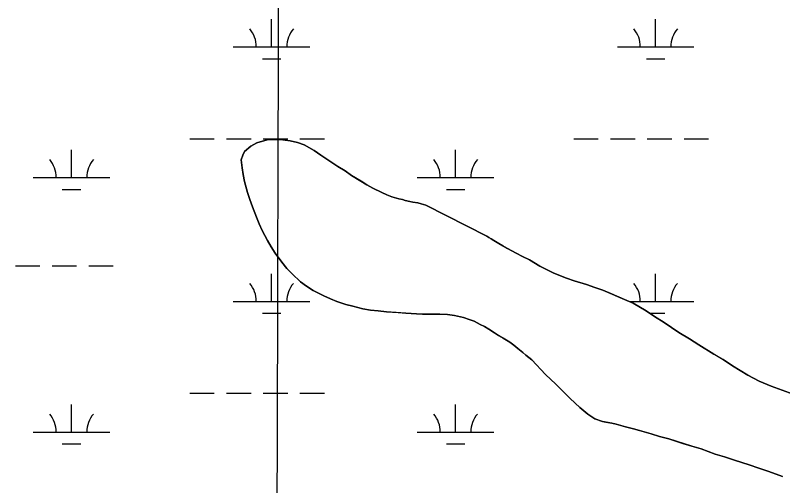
# Model space of a CAD drawing. Extents: x 3161564 to 3199464, y 849354 to 874788.
# Drawn here: x 3186357 to 3187360, y 860923 to 861538 of the extents above; entities that cross this region are included whole.
import ezdxf

# ---------------------------------------------------------------- set-up
doc = ezdxf.new("R2010")
doc.units = 0
for name, color, linetype in [('V-GRID-MAJR', 7, 'Continuous'), ('V-SITE-VEGE', 7, 'Continuous'), ('V-TOPO-SHOR', 7, 'Continuous'), ('V-WETL-SWMP', 7, 'Continuous')]:
    doc.layers.add(name, color=color, linetype=linetype)

msp = doc.modelspace()

# ---------------------------------------------------------------- linework, layer by layer
at = {"layer": 'V-GRID-MAJR'}
msp.add_spline([(3186683.235, 854762.214), (3186699.099, 860821.649), (3186714.971, 866884.169), (3186730.843, 872946.731), (3186730.8510000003, 872949.773)], degree=3, dxfattribs=at)
at = {"layer": 'V-SITE-VEGE'}
msp.add_lwpolyline([(3187359.7630000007, 860935.3389999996), (3187328.4660000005, 860945.8389999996), (3187316.0920000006, 860950.1849999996), (3187296.8040000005, 860956.3389999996), (3187283.7030000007, 860960.6829999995), (3187271.6930000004, 860964.3019999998), (3187253.1340000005, 860971.1829999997), (3187241.1230000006, 860974.8019999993), (3187210.9190000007, 860984.2149999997), (3187198.9090000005, 860987.4689999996), (3187187.9940000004, 860990.7249999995), (3187172.7090000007, 860995.0669999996), (3187164.7040000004, 860997.6009999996), (3187154.5150000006, 861000.1319999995), (3187142.1430000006, 861003.7489999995), (3187136.6850000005, 861004.8319999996), (3187124.3130000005, 861006.9949999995), (3187114.124000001, 861010.6179999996), (3187105.0210000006, 861016.4239999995), (3187094.8220000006, 861025.4999999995), (3187082.0730000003, 861037.1209999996), (3187063.1290000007, 861056.0049999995), (3187050.0180000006, 861068.3529999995), (3187031.8010000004, 861087.6019999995), (3187028.1570000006, 861090.8709999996), (3187024.1510000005, 861093.7749999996), (3187020.1440000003, 861097.4059999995), (3187013.5900000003, 861102.4869999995), (3187008.4900000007, 861106.8449999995), (3187003.0260000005, 861110.8369999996), (3186988.4650000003, 861119.5449999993), (3186975.7220000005, 861127.5279999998), (3186970.2600000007, 861131.1549999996), (3186964.4380000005, 861133.6919999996), (3186956.428000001, 861138.0459999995), (3186950.2410000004, 861140.5819999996), (3186942.5980000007, 861143.1129999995), (3186930.9550000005, 861145.6439999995), (3186921.8600000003, 861146.7219999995), (3186911.6730000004, 861147.4319999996), (3186889.1230000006, 861147.3989999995), (3186881.1190000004, 861147.7499999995), (3186867.2950000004, 861148.8209999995), (3186841.8320000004, 861150.5999999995), (3186821.0940000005, 861152.7509999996), (3186811.2720000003, 861154.1889999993), (3186797.8090000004, 861157.8049999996), (3186789.0760000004, 861159.9739999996), (3186777.0660000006, 861163.9579999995), (3186768.6940000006, 861167.2179999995), (3186759.9620000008, 861171.2029999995), (3186746.1250000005, 861178.0929999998), (3186737.3840000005, 861183.9029999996), (3186729.7390000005, 861189.7089999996), (3186718.8110000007, 861199.8769999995), (3186711.8910000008, 861207.1419999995), (3186705.3270000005, 861215.1349999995), (3186696.5820000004, 861227.1239999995), (3186691.1140000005, 861235.4819999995), (3186686.3710000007, 861243.8399999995), (3186679.44, 861256.9219999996), (3186675.4260000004, 861265.6489999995), (3186663.374000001, 861297.2719999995), (3186660.4470000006, 861306.3609999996), (3186656.4270000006, 861320.9059999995), (3186654.5940000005, 861329.9949999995), (3186652.0180000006, 861349.2709999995), (3186654.1910000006, 861355.0929999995), (3186656.3660000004, 861359.8259999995), (3186664.7210000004, 861367.1129999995), (3186672.3520000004, 861371.4899999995), (3186686.1680000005, 861375.1489999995), (3186694.5320000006, 861375.8889999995), (3186702.9000000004, 861375.5379999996), (3186715.9970000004, 861373.7399999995), (3186725.8210000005, 861371.9359999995), (3186734.5560000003, 861368.6759999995), (3186747.6610000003, 861361.4219999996), (3186756.4000000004, 861355.2509999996), (3186765.5030000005, 861349.0819999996), (3186778.6130000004, 861340.3719999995), (3186788.0790000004, 861334.5659999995), (3186796.4530000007, 861328.7599999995), (3186816.4760000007, 861316.4249999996), (3186824.1230000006, 861312.0709999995), (3186835.7700000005, 861306.2689999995), (3186842.3260000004, 861303.3689999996), (3186848.8730000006, 861300.8339999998), (3186857.9730000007, 861297.9379999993), (3186863.0660000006, 861297.2189999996), (3186866.3410000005, 861295.7689999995), (3186883.0770000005, 861292.8829999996), (3186887.4410000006, 861291.7979999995), (3186893.6300000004, 861289.9909999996), (3186973.3530000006, 861249.3759999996), (3186975.9010000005, 861247.5609999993), (3186978.8150000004, 861245.7459999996), (3187000.2940000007, 861233.0489999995), (3187011.5790000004, 861226.8819999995), (3187019.9510000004, 861222.5299999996), (3187029.0520000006, 861218.1799999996), (3187042.5220000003, 861210.1969999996), (3187051.2590000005, 861205.8469999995), (3187060.7250000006, 861200.7679999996), (3187077.1000000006, 861194.6119999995), (3187087.2910000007, 861190.9889999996), (3187103.3050000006, 861185.9219999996), (3187124.7760000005, 861178.6809999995), (3187153.1650000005, 861166.7199999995), (3187164.4500000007, 861161.6449999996), (3187181.1960000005, 861151.8539999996), (3187192.1180000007, 861144.2289999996), (3187204.8650000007, 861136.2459999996), (3187224.1610000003, 861123.1819999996), (3187237.9980000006, 861115.2009999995), (3187250.3760000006, 861107.2179999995), (3187282.0500000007, 861087.9889999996), (3187294.0680000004, 861080.0059999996), (3187314.4550000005, 861067.6709999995), (3187329.0170000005, 861059.6899999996), (3187344.6680000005, 861053.1669999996), (3187399.9860000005, 861033.2459999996)], dxfattribs=at)
at = {"layer": 'V-TOPO-SHOR'}
for points in [[(3186893.630000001, 861289.9909999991), (3186887.443000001, 861291.7999999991), (3186883.077000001, 861292.8829999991), (3186876.530000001, 861293.964999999), (3186872.528000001, 861294.687999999), (3186866.341000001, 861295.768999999), (3186863.066000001, 861297.2189999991), (3186857.973000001, 861297.937999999), (3186848.873000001, 861300.8339999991), (3186842.324000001, 861303.368999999), (3186835.770000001, 861306.268999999), (3186824.123000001, 861312.0709999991), (3186816.476000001, 861316.4249999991), (3186808.833000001, 861321.1419999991), (3186796.453000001, 861328.7599999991), (3186788.079000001, 861334.5659999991), (3186778.613000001, 861340.371999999), (3186765.503000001, 861349.0819999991), (3186756.400000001, 861355.2509999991), (3186747.6610000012, 861361.4219999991), (3186734.556000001, 861368.675999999), (3186725.821000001, 861371.935999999), (3186715.997000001, 861373.7399999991), (3186702.900000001, 861375.537999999), (3186694.532000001, 861375.888999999), (3186686.168000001, 861375.148999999), (3186672.352000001, 861371.4899999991), (3186664.721000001, 861367.1129999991), (3186656.366000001, 861359.8259999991), (3186654.191000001, 861355.0929999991), (3186652.018000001, 861349.270999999), (3186653.488000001, 861338.7239999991), (3186654.594000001, 861329.9949999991), (3186656.427000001, 861320.905999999), (3186660.449000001, 861306.3609999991), (3186663.3740000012, 861297.2719999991), (3186667.025000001, 861287.822999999), (3186672.139000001, 861274.3709999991), (3186675.426000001, 861265.6469999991), (3186679.440000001, 861256.9219999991), (3186686.371000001, 861243.839999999), (3186691.114000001, 861235.481999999), (3186696.582000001, 861227.123999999), (3186705.329000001, 861215.1349999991), (3186711.891000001, 861207.1419999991), (3186718.811000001, 861199.876999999), (3186729.739000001, 861189.7089999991), (3186737.386000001, 861183.9029999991), (3186746.125000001, 861178.094999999), (3186759.959000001, 861171.204999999), (3186768.694000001, 861167.2179999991), (3186777.066000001, 861163.957999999), (3186789.076000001, 861159.9739999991), (3186797.809000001, 861157.8049999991), (3186811.272000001, 861154.1889999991), (3186821.094000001, 861152.7509999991), (3186831.281000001, 861151.6739999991), (3186841.832000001, 861150.5979999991), (3186857.110000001, 861149.530999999), (3186867.295000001, 861148.8209999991), (3186881.119000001, 861147.7499999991), (3186889.123000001, 861147.398999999), (3186897.1240000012, 861147.4119999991), (3186911.673000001, 861147.4319999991), (3186921.860000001, 861146.721999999), (3186930.955000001, 861145.643999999), (3186942.598000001, 861143.1149999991), (3186950.241000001, 861140.5819999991), (3186956.4280000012, 861138.0439999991), (3186964.438000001, 861133.6919999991), (3186970.260000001, 861131.1569999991), (3186975.722000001, 861127.5279999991), (3186983.368000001, 861122.8089999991), (3186988.4650000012, 861119.5449999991), (3186994.654000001, 861115.915999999), (3187003.028000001, 861110.836999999), (3187008.490000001, 861106.844999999), (3187013.5900000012, 861102.486999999), (3187020.146000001, 861097.405999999), (3187024.151000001, 861093.7749999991), (3187028.157000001, 861090.8709999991), (3187031.801000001, 861087.601999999), (3187050.018000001, 861068.3529999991), (3187063.129000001, 861056.0049999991), (3187082.073000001, 861037.1209999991), (3187094.822000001, 861025.4999999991), (3187105.021000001, 861016.4239999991), (3187114.1240000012, 861010.6179999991), (3187124.313000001, 861006.9949999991), (3187128.679000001, 861006.275999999), (3187136.685000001, 861004.8319999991), (3187142.143000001, 861003.748999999), (3187148.328000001, 861001.939999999), (3187154.515000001, 861000.131999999), (3187164.704000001, 860997.6009999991), (3187172.709000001, 860995.0669999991), (3187187.994000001, 860990.724999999), (3187198.909000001, 860987.4689999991), (3187210.919000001, 860984.214999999), (3187229.478000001, 860978.422999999), (3187241.123000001, 860974.8019999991)], [(3187368.689000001, 861044.4729999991), (3187344.668000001, 861053.1669999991), (3187329.017000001, 861059.689999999), (3187314.455000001, 861067.670999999), (3187294.068000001, 861080.0059999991), (3187282.050000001, 861087.988999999), (3187270.0360000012, 861095.2449999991), (3187250.376000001, 861107.2179999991), (3187237.998000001, 861115.2009999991), (3187224.1610000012, 861123.1819999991), (3187204.865000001, 861136.2459999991), (3187192.120000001, 861144.2289999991), (3187181.196000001, 861151.851999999), (3187164.450000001, 861161.6449999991), (3187153.165000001, 861166.719999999), (3187136.058000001, 861173.9679999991), (3187124.776000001, 861178.680999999), (3187114.223000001, 861182.300999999), (3187103.305000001, 861185.9219999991), (3187087.291000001, 861190.988999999), (3187077.103000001, 861194.611999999), (3187060.725000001, 861200.7679999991), (3187051.259000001, 861205.846999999), (3187042.522000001, 861210.1969999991), (3187029.052000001, 861218.1799999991), (3187019.951000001, 861222.5299999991), (3187011.579000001, 861226.881999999), (3187000.294000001, 861233.0489999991), (3186994.105000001, 861236.675999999), (3186988.643000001, 861239.9419999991), (3186982.454000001, 861243.5689999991), (3186978.815000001, 861245.7459999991), (3186975.901000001, 861247.560999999), (3186973.353000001, 861249.3759999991), (3186893.630000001, 861289.9909999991)], [(3187241.123000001, 860974.8019999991), (3187253.132000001, 860971.182999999), (3187271.693000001, 860964.3019999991), (3187283.703000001, 860960.682999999), (3187296.804000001, 860956.3389999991), (3187316.092000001, 860950.184999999), (3187328.466000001, 860945.8389999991), (3187341.567000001, 860941.493999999), (3187359.763000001, 860935.3389999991)]]:
    msp.add_lwpolyline(points, dxfattribs=at)
at = {"layer": 'V-WETL-SWMP'}
for p, q in [((3186691.800576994, 861496.7892722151), (3186691.800576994, 861532.7892722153)), ((3187193.708576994, 861496.7892722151), (3187193.708576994, 861532.7892722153)), ((3186641.800576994, 861496.7892722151), (3186741.800576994, 861496.7892722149)), ((3187143.708576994, 861496.7892722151), (3187243.708576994, 861496.7892722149)), ((3186679.800576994, 861481.3582722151), (3186703.8005769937, 861481.3582722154)), ((3187181.708576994, 861481.3582722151), (3187205.7085769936, 861481.3582722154)), ((3186584.956576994, 861376.7182722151), (3186616.956576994, 861376.7182722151)), ((3186632.956576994, 861376.7182722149), (3186664.956576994, 861376.7182722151)), ((3186664.721, 861367.1129999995), (3186672.352, 861371.4899999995)), ((3186672.352, 861371.4899999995), (3186686.169, 861375.1489999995)), ((3186680.956576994, 861376.7182722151), (3186712.956576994, 861376.7182722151)), ((3186686.169, 861375.1489999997), (3186694.5330000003, 861375.8889999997)), ((3186694.5330000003, 861375.8889999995), (3186702.9, 861375.5379999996)), ((3186702.9, 861375.5379999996), (3186715.997, 861373.7399999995)), ((3186715.997, 861373.7399999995), (3186725.821, 861371.9359999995)), ((3186725.821, 861371.9359999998), (3186734.556, 861368.6759999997)), ((3186728.956576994, 861376.7182722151), (3186760.956576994, 861376.7182722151)), ((3187086.864576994, 861376.7182722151), (3187118.864576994, 861376.7182722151)), ((3187134.864576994, 861376.7182722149), (3187166.864576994, 861376.7182722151)), ((3187182.864576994, 861376.7182722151), (3187214.864576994, 861376.7182722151)), ((3187230.864576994, 861376.7182722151), (3187262.864576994, 861376.7182722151)), ((3186430.364576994, 861325.9762722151), (3186430.364576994, 861361.9762722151)), ((3186656.366, 861359.8259999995), (3186664.721, 861367.1129999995)), ((3186734.556, 861368.6759999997), (3186747.662, 861361.4219999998)), ((3186747.662, 861361.4219999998), (3186756.401, 861355.2509999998)), ((3186932.272576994, 861325.9762722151), (3186932.272576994, 861361.9762722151)), ((3186652.017, 861349.2699999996), (3186654.191, 861355.0939999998)), ((3186654.191, 861355.0939999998), (3186656.366, 861359.8259999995)), ((3186756.401, 861355.2509999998), (3186765.504, 861349.0819999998)), ((3186653.489, 861338.7239999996), (3186652.017, 861349.2699999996)), ((3186765.504, 861349.0819999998), (3186778.612, 861340.3729999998)), ((3186654.593, 861329.9959999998), (3186653.489, 861338.7239999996)), ((3186778.612, 861340.3729999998), (3186788.078, 861334.5669999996)), ((3186788.078, 861334.5669999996), (3186796.453, 861328.7599999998)), ((3186380.364576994, 861325.9762722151), (3186480.364576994, 861325.9762722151)), ((3186656.426, 861320.9059999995), (3186654.593, 861329.9959999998)), ((3186660.45, 861306.3619999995), (3186656.426, 861320.9059999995)), ((3186796.453, 861328.7599999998), (3186808.832, 861321.1409999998)), ((3186808.832, 861321.1409999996), (3186816.477, 861316.4239999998)), ((3186882.272576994, 861325.9762722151), (3186982.272576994, 861325.9762722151)), ((3186418.364576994, 861310.5452722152), (3186442.3645769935, 861310.5452722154)), ((3186816.477, 861316.4239999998), (3186824.123, 861312.0709999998)), ((3186824.123, 861312.0709999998), (3186835.771, 861306.2689999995)), ((3186920.272576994, 861310.5452722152), (3186944.2725769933, 861310.5452722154)), ((3186663.373, 861297.2729999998), (3186660.45, 861306.3619999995)), ((3186835.771, 861306.2689999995), (3186842.323, 861303.3699999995)), ((3186842.323, 861303.3699999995), (3186848.874, 861300.8339999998)), ((3186848.874, 861300.8339999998), (3186857.972, 861297.9379999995)), ((3186667.025, 861287.8219999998), (3186663.373, 861297.2729999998)), ((3186857.972, 861297.9379999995), (3186863.066, 861297.2179999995)), ((3186863.066, 861297.2179999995), (3186866.341, 861295.7679999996)), ((3186866.341, 861295.7679999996), (3186872.5270000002, 861294.6869999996)), ((3186872.5270000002, 861294.6869999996), (3186876.529, 861293.9649999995)), ((3186876.529, 861293.9649999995), (3186883.078, 861292.8839999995)), ((3186883.078, 861292.8839999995), (3186887.444, 861291.7999999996)), ((3186887.444, 861291.7999999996), (3186893.631, 861289.9909999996)), ((3186672.139, 861274.3719999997), (3186667.025, 861287.8219999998)), ((3186893.631, 861289.9909999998), (3186973.352, 861249.3749999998)), ((3186675.426, 861265.6469999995), (3186672.139, 861274.3719999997)), ((3186679.44, 861256.9229999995), (3186675.4260000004, 861265.6469999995)), ((3186686.3710000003, 861243.8399999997), (3186679.44, 861256.9229999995)), ((3186691.113, 861235.4809999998), (3186686.3710000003, 861243.8399999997)), ((3186973.352, 861249.3749999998), (3186975.901, 861247.5599999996)), ((3186975.901, 861247.5599999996), (3186978.8140000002, 861245.7459999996)), ((3186978.8140000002, 861245.7459999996), (3186982.454, 861243.5689999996)), ((3186982.454, 861243.5689999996), (3186988.644, 861239.9419999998)), ((3186696.582, 861227.1229999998), (3186691.113, 861235.4809999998)), ((3186988.644, 861239.9419999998), (3186994.105, 861236.6759999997)), ((3186994.105, 861236.6759999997), (3187000.294, 861233.0489999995)), ((3187000.294, 861233.0489999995), (3187011.579, 861226.8829999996)), ((3186705.33, 861215.1339999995), (3186696.582, 861227.1229999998)), ((3187011.579, 861226.8829999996), (3187019.952, 861222.5309999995)), ((3187019.952, 861222.5309999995), (3187029.052, 861218.1799999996)), ((3186356.956576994, 861210.5442722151), (3186388.956576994, 861210.5442722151)), ((3186404.956576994, 861210.5442722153), (3186436.956576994, 861210.5442722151)), ((3186452.956576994, 861210.5442722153), (3186484.956576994, 861210.5442722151)), ((3186711.89, 861207.1409999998), (3186705.33, 861215.1339999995)), ((3187029.052, 861218.1799999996), (3187042.523, 861210.1979999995)), ((3187042.523, 861210.1979999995), (3187051.259, 861205.8469999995)), ((3186718.812, 861199.8769999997), (3186711.89, 861207.1409999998)), ((3187051.259, 861205.8469999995), (3187060.724, 861200.7689999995)), ((3187060.724, 861200.7689999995), (3187077.102, 861194.6109999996)), ((3186691.800576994, 861164.1142722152), (3186691.800576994, 861200.1142722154)), ((3186729.74, 861189.7099999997), (3186718.812, 861199.8769999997)), ((3187077.102, 861194.6109999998), (3187087.292, 861190.9889999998)), ((3187087.292, 861190.9889999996), (3187103.304, 861185.9219999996)), ((3187193.708576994, 861164.1142722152), (3187193.708576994, 861200.1142722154)), ((3186737.387, 861183.9019999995), (3186729.74, 861189.7099999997)), ((3186746.126, 861178.0949999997), (3186737.3870000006, 861183.9019999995)), ((3187103.304, 861185.9219999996), (3187114.222, 861182.3009999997)), ((3187114.222, 861182.3009999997), (3187124.776, 861178.6799999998)), ((3186759.9590000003, 861171.2059999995), (3186746.126, 861178.0949999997)), ((3186768.6950000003, 861167.2179999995), (3186759.9590000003, 861171.2059999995)), ((3187124.776, 861178.6799999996), (3187136.059, 861173.9689999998)), ((3187136.059, 861173.9689999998), (3187153.166, 861166.7209999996)), ((3186641.800576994, 861164.1142722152), (3186741.800576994, 861164.1142722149)), ((3186777.066, 861163.9569999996), (3186768.6950000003, 861167.2179999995)), ((3186789.075, 861159.9749999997), (3186777.066, 861163.9569999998)), ((3187153.166, 861166.7209999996), (3187164.45, 861161.6459999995)), ((3187158.9619243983, 861164.1142722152), (3187243.708576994, 861164.1142722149)), ((3187164.45, 861161.6459999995), (3187181.197, 861151.8509999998)), ((3186797.808, 861157.8059999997), (3186789.075, 861159.9749999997)), ((3186811.272, 861154.1889999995), (3186797.808, 861157.8059999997)), ((3186821.095, 861152.7499999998), (3186811.272, 861154.1889999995)), ((3186831.281, 861151.6739999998), (3186821.095, 861152.7499999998)), ((3186841.832, 861150.5989999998), (3186831.281, 861151.6739999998)), ((3186867.296, 861148.8199999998), (3186841.832, 861150.5989999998)), ((3187181.197, 861151.8509999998), (3187192.1210000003, 861144.2289999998)), ((3186679.800576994, 861148.6832722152), (3186703.8005769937, 861148.6832722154)), ((3186881.12, 861147.7499999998), (3186867.296, 861148.8199999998)), ((3186889.122, 861147.3989999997), (3186881.12, 861147.7499999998)), ((3186911.674, 861147.4329999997), (3186889.122, 861147.3989999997)), ((3186921.86, 861146.7219999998), (3186911.674, 861147.4329999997)), ((3186930.955, 861145.6439999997), (3186921.86, 861146.7219999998)), ((3186942.598, 861143.1159999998), (3186930.955, 861145.6439999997)), ((3186950.241, 861140.5819999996), (3186942.598, 861143.1159999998)), ((3186956.428, 861138.0449999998), (3186950.241, 861140.5819999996)), ((3187185.7370496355, 861148.6832722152), (3187205.7085769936, 861148.6832722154)), ((3187192.1210000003, 861144.2289999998), (3187204.864, 861136.2469999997)), ((3186964.437, 861133.6929999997), (3186956.428, 861138.0449999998)), ((3186970.261, 861131.1559999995), (3186964.437, 861133.6929999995)), ((3186975.723, 861127.5269999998), (3186970.2610000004, 861131.1559999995)), ((3187204.864, 861136.2469999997), (3187224.162, 861123.1819999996)), ((3186983.3680000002, 861122.8099999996), (3186975.723, 861127.5269999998)), ((3186988.466, 861119.5439999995), (3186983.3680000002, 861122.8099999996)), ((3187224.162, 861123.1819999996), (3187237.997, 861115.2009999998)), ((3186994.6550000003, 861115.9159999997), (3186988.466, 861119.5439999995)), ((3187003.029, 861110.8369999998), (3186994.6550000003, 861115.9159999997)), ((3187008.491, 861106.8439999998), (3187003.029, 861110.8369999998)), ((3187237.997, 861115.2009999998), (3187250.376, 861107.2179999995)), ((3187013.59, 861102.4869999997), (3187008.491, 861106.8439999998)), ((3187020.145, 861097.4049999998), (3187013.59, 861102.4869999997)), ((3187250.376, 861107.2179999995), (3187270.036, 861095.2449999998)), ((3187024.1520000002, 861093.7739999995), (3187020.145, 861097.4049999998)), ((3187028.157, 861090.8699999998), (3187024.1520000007, 861093.7739999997)), ((3187031.8000000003, 861087.6019999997), (3187028.157, 861090.8699999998)), ((3187270.036, 861095.2449999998), (3187282.051, 861087.9889999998)), ((3187050.017, 861068.3519999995), (3187031.8000000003, 861087.6019999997)), ((3187282.051, 861087.9889999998), (3187294.0670000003, 861080.0049999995)), ((3187294.0670000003, 861080.0049999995), (3187314.455, 861067.6699999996)), ((3187063.13, 861056.0049999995), (3187050.017, 861068.3519999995)), ((3187314.455, 861067.6699999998), (3187329.017, 861059.6899999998)), ((3187082.074, 861037.1199999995), (3187063.13, 861056.0049999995)), ((3187329.017, 861059.6899999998), (3187344.668, 861053.1669999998)), ((3187344.668, 861053.1669999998), (3187368.688, 861044.4739999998)), ((3186584.956576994, 861044.0432722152), (3186616.956576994, 861044.0432722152)), ((3186632.956576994, 861044.0432722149), (3186664.956576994, 861044.0432722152)), ((3186680.956576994, 861044.0432722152), (3186712.956576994, 861044.0432722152)), ((3186728.956576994, 861044.0432722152), (3186760.956576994, 861044.0432722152)), ((3187094.822, 861025.4999999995), (3187082.074, 861037.1199999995)), ((3186430.364576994, 860993.3012722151), (3186430.364576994, 861029.3012722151)), ((3186932.272576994, 860993.3012722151), (3186932.272576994, 861029.3012722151)), ((3187105.021, 861016.4229999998), (3187094.822, 861025.4999999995)), ((3187114.124, 861010.6169999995), (3187105.021, 861016.4229999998)), ((3187124.3140000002, 861006.9949999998), (3187114.124, 861010.6169999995)), ((3187128.68, 861006.2749999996), (3187124.3140000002, 861006.9949999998)), ((3187136.684, 861004.8319999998), (3187128.68, 861006.2749999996)), ((3187142.142, 861003.7489999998), (3187136.684, 861004.8319999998)), ((3187154.515, 861000.1309999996), (3187142.142, 861003.7489999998)), ((3187164.703, 860997.6009999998), (3187154.515, 861000.1309999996)), ((3186380.364576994, 860993.3012722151), (3186480.364576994, 860993.3012722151)), ((3186882.272576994, 860993.3012722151), (3186982.272576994, 860993.3012722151)), ((3187172.7090000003, 860995.0669999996), (3187164.703, 860997.6009999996)), ((3187187.9930000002, 860990.7259999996), (3187172.7090000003, 860995.0669999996)), ((3187198.91, 860987.4689999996), (3187187.9930000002, 860990.7259999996)), ((3187210.919, 860984.2139999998), (3187198.91, 860987.4689999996)), ((3187229.478, 860978.4229999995), (3187210.919, 860984.2139999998)), ((3186418.364576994, 860977.8702722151), (3186442.3645769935, 860977.8702722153)), ((3186920.272576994, 860977.8702722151), (3186944.2725769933, 860977.8702722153)), ((3187241.123, 860974.8029999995), (3187229.478, 860978.4229999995)), ((3187253.132, 860971.1839999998), (3187241.123, 860974.8029999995)), ((3187271.694, 860964.3019999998), (3187253.132, 860971.1839999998)), ((3187283.702, 860960.6829999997), (3187271.694, 860964.3019999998)), ((3187296.804, 860956.3389999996), (3187283.702, 860960.6829999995)), ((3187316.091, 860950.1849999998), (3187296.8040000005, 860956.3389999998)), ((3187328.465, 860945.8389999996), (3187316.091, 860950.1849999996)), ((3187341.566, 860941.4939999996), (3187328.465, 860945.8389999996)), ((3187359.7630000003, 860935.3389999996), (3187341.566, 860941.4939999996))]:
    msp.add_line(p, q, dxfattribs=at)
for centre, radius, start, end in [((3186636.557640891, 861497.2640753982), 35.24628790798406, 359.2281799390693, 40.771838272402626), ((3186747.043513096, 861497.2640753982), 35.24628790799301, 139.2281769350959, 180.77183526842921), ((3187138.4656408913, 861497.2640753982), 35.24628790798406, 359.2281799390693, 40.771838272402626), ((3187248.9515130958, 861497.2640753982), 35.24628790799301, 139.2281769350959, 180.77183526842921), ((3186375.1216408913, 861326.4510753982), 35.24628790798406, 359.2281799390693, 40.771838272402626), ((3186485.6075130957, 861326.4510753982), 35.24628790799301, 139.2281769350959, 180.77183526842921), ((3186877.029640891, 861326.4510753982), 35.24628790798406, 359.2281799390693, 40.771838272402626), ((3186987.515513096, 861326.4510753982), 35.24628790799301, 139.2281769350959, 180.77183526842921), ((3186636.557640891, 861164.5890753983), 35.24628790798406, 359.2281799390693, 40.771838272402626), ((3186747.043513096, 861164.5890753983), 35.24628790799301, 139.2281769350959, 180.77183526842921), ((3187138.4656408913, 861164.5890753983), 35.24628790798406, 359.2281799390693, 40.771838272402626), ((3187248.9515130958, 861164.5890753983), 35.24628790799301, 139.2281769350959, 180.77183526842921), ((3186375.1216408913, 860993.7760753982), 35.24628790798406, 359.2281799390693, 40.771838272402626), ((3186485.6075130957, 860993.7760753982), 35.24628790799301, 139.2281769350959, 180.77183526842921), ((3186877.029640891, 860993.7760753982), 35.24628790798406, 359.2281799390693, 40.771838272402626), ((3186987.515513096, 860993.7760753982), 35.24628790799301, 139.2281769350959, 180.77183526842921)]:
    msp.add_arc(centre, radius, start, end, dxfattribs=at)

doc.saveas('drawing.dxf')
